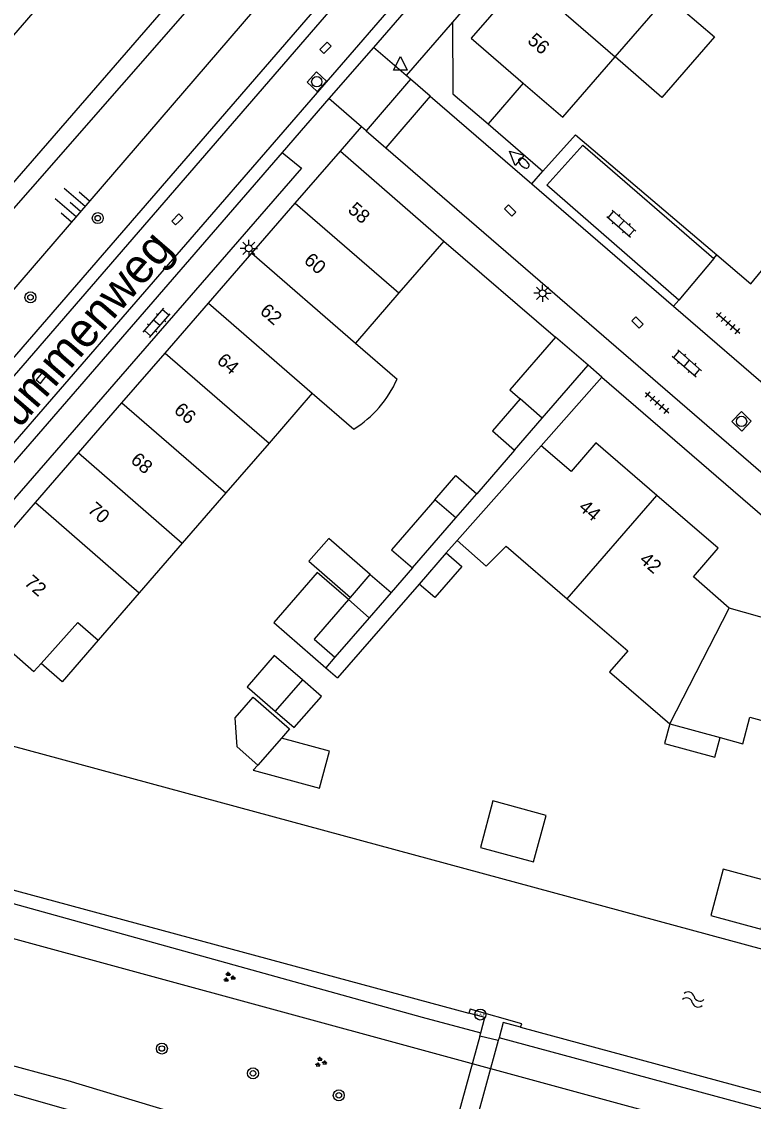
# Model space of a CAD drawing. Extents: x 128000 to 131008, y 398996 to 402500.
# Drawn here: x 128853.6 to 128906.8, y 399510.9 to 399589.3 of the extents above; entities that cross this region are included whole.
import ezdxf

# ---------------------------------------------------------------- set-up
doc = ezdxf.new("R2010")
doc.units = 0
for name, color, linetype in [('gg-afsc-erfafscheiding', 7, 'Continuous'), ('gg-afsc-muur', 7, 'Continuous'), ('gg-anno-huisnummerreeks BGT', 7, 'Continuous'), ('gg-anno-openbare ruimte label', 7, 'Continuous'), ('gg-bbg-bijgebouw', 7, 'Continuous'), ('gg-bbg-gedigitaliseerde bebouwing', 7, 'Continuous'), ('gg-bbg-gedigitaliseerde bijgebouw', 7, 'Continuous'), ('gg-bbg-hoofdgebouw', 7, 'Continuous'), ('gg-bbg-luifel en loopbrug', 7, 'Continuous'), ('gg-bbg-tussenscheiding', 7, 'Continuous'), ('gg-knt-BGT kruinlijn', 7, 'Continuous'), ('gg-knt-verharding', 7, 'Continuous'), ('gg-kntw-beschoeiing', 7, 'Continuous'), ('gg-kntw-bovenkant insteek waterloop', 7, 'Continuous'), ('gg-kwrk-duiker nz vlak', 7, 'Continuous'), ('gg-kwrk-uitstroombak niveau min 01', 7, 'Continuous'), ('gt-grn-groengrens', 7, 'Continuous'), ('gt-grn-weggrens', 7, 'Continuous'), ('gt-symb-boom', 7, 'Continuous'), ('gt-symb-brandkraan', 7, 'Continuous'), ('gt-symb-groenvak', 7, 'Continuous'), ('gt-symb-hoogtemerk', 7, 'Continuous'), ('gt-symb-klinker verharding', 7, 'Continuous'), ('gt-symb-kolk', 7, 'Continuous'), ('gt-symb-lichtmast', 7, 'Continuous'), ('gt-symb-rioolschacht', 7, 'Continuous'), ('gt-symb-talud symbool', 7, 'Continuous'), ('gt-symb-tegel verharding', 7, 'Continuous'), ('gt-symb-waterafsluiter', 7, 'Continuous'), ('gt-symb-watersymbool', 7, 'Continuous')]:
    doc.layers.add(name, color=color, linetype=linetype)

# ---------------------------------------------------------------- blocks, each defined once
blk = doc.blocks.new('gt0-KL1')
at = {"layer": 'gt-symb-klinker verharding'}
for p, q in [((-1.15, 0.3), (1.15, 0.3)), ((-1, -0.3), (-1, 0.3)), ((-0.5, 0.3), (-0.5, 0.45)), ((0, -0.3), (0, 0.3)), ((0.5, 0.3), (0.5, 0.45)), ((1, -0.3), (1, 0.3)), ((-1.15, -0.3), (1.15, -0.3)), ((-0.5, -0.45), (-0.5, -0.3)), ((0.5, -0.45), (0.5, -0.3))]:
    blk.add_line(p, q, dxfattribs=at)
blk = doc.blocks.new('gt0-HMERK')
at = {"layer": 'gt-symb-hoogtemerk'}
blk.add_circle((0, 0), 0.4, dxfattribs=at)
blk.add_text('N.A.P', height=0.2, dxfattribs=at).set_placement((-0.354, -0.1))
blk = doc.blocks.new('gt0-LMAST')
at = {"layer": 'gt-symb-lichtmast'}
for p, q in [((-0.182, 0.173), (-0.447, 0.438)), ((-0.005, 0.246), (-0.005, 0.621)), ((0.172, 0.173), (0.437, 0.438)), ((-0.255, -0.004), (-0.63, -0.004)), ((-0.182, -0.181), (-0.447, -0.446)), ((-0.005, -0.254), (-0.005, -0.629)), ((0.437, -0.446), (0.172, -0.181)), ((0.245, -0.004), (0.62, -0.004))]:
    blk.add_line(p, q, dxfattribs=at)
blk.add_circle((-0.005, -0.004), 0.25, dxfattribs=at)
blk = doc.blocks.new('gt0-KOLK')
at = {"layer": 'gt-symb-kolk'}
blk.add_lwpolyline([(0, 0), (0.375, 0), (0.375, 0.4), (-0.375, 0.4), (-0.375, 0), (0, 0)], dxfattribs=at)
blk = doc.blocks.new('gt0-TEG1')
at = {"layer": 'gt-symb-tegel verharding'}
for p, q in [((-1.125, 0), (1.125, 0)), ((-0.9, -0.25), (-0.9, 0.25)), ((-0.45, -0.25), (-0.45, 0.25)), ((0, -0.25), (0, 0.25)), ((0.45, -0.25), (0.45, 0.25)), ((0.9, -0.25), (0.9, 0.25))]:
    blk.add_line(p, q, dxfattribs=at)
blk = doc.blocks.new('gt0-RS')
at = {"layer": 'gt-symb-rioolschacht'}
blk.add_lwpolyline([(-0.5, -0.5), (0.5, -0.5), (0.5, 0.5), (-0.5, 0.5)], close=True, dxfattribs=at)
blk.add_circle((0, 0), 0.375, dxfattribs=at)
blk = doc.blocks.new('gt0-GRVAK')
at = {"layer": 'gt-symb-groenvak'}
for p, q in [((-0.11, 0.189), (-0.228, 0.24)), ((-0.182, 0.153), (0.088, 0.153)), ((-0.091, 0.211), (-0.156, 0.322)), ((-0.047, 0.214), (-0.047, 0.393)), ((-0.004, 0.211), (0.061, 0.322)), ((0.015, 0.189), (0.133, 0.24)), ((0.262, -0.052), (0.197, 0.059)), ((0.305, -0.049), (0.305, 0.13)), ((0.349, -0.052), (0.414, 0.059)), ((-0.245, -0.228), (-0.363, -0.177)), ((-0.318, -0.264), (-0.047, -0.264)), ((-0.226, -0.206), (-0.291, -0.095)), ((-0.183, -0.203), (-0.183, -0.024)), ((-0.139, -0.206), (-0.074, -0.095)), ((-0.12, -0.228), (-0.002, -0.177)), ((0.243, -0.074), (0.125, -0.023)), ((0.17, -0.11), (0.441, -0.11)), ((0.368, -0.074), (0.486, -0.023))]:
    blk.add_line(p, q, dxfattribs=at)
blk = doc.blocks.new('gt0-BOOM')
at = {"layer": 'gt-symb-boom'}
for radius in [0.4, 0.2]:
    blk.add_circle((0, 0), radius, dxfattribs=at)
blk = doc.blocks.new('gt0-BR')
at = {"layer": 'gt-symb-brandkraan'}
for centre, radius, start, end in [((-0.244, 0), 0.206, 107.56694, 252.43307), ((0.599, -2.664), 3, 106.89205, 107.56694), ((0, -0.691), 0.938, 73.10799, 106.89205), ((-0.599, -2.664), 3, 72.43309, 73.10799), ((0.244, 0), 0.206, 287.56695, 72.43309), ((0.599, 2.664), 3, 252.43307, 253.10797), ((0, 0.691), 0.938, 253.10797, 286.89206), ((-0.599, 2.664), 3, 286.89206, 287.56695)]:
    blk.add_arc(centre, radius, start, end, dxfattribs=at)
blk = doc.blocks.new('gt0-WAFSL')
at = {"layer": 'gt-symb-waterafsluiter'}
for p, q in [((-0.5, -0.333), (0, 0.667)), ((0, 0.667), (0.5, -0.333)), ((0.5, -0.333), (-0.5, -0.333))]:
    blk.add_line(p, q, dxfattribs=at)
blk = doc.blocks.new('gt0-WA')
at = {"layer": 'gt-symb-watersymbool'}
for centre, start, end in [((-0.323, 0.022), 28.07249, 151.92751), ((0.427, 0.422), 208.07248, 331.92751), ((-0.323, -0.428), 28.07249, 151.92751), ((0.427, -0.028), 208.07248, 331.92751)]:
    blk.add_arc(centre, 0.425, start, end, dxfattribs=at)
blk = doc.blocks.new('gt0-TALUD_1')
at = {"layer": 'gt-symb-talud symbool'}
for p, q in [((-1, -1), (-1, 0)), ((-0.5, -2), (-0.5, 0)), ((0.5, -2), (0.5, 0)), ((1, -1), (1, 0)), ((0, -1), (0, 0))]:
    blk.add_line(p, q, dxfattribs=at)

msp = doc.modelspace()

# ---------------------------------------------------------------- linework, layer by layer
at = {"layer": 'gg-afsc-erfafscheiding'}
for p, q in [((128890.067, 399584.856), (128887.521, 399581.901)), ((128887.521, 399581.901), (128891.49, 399578.47)), ((128889.447, 399558.2), (128886.694, 399555.026)), ((128885.26, 399551.63), (128884.473, 399550.724)), ((128882.017, 399549.635), (128880.462, 399547.842)), ((128882.505, 399548.46), (128876.573, 399541.635)), ((128875.72, 399542.375), (128876.573, 399541.635))]:
    msp.add_line(p, q, dxfattribs=at)
for points in [[(128891.49, 399578.47), (128893.87, 399581.1), (128904.149, 399572.38)], [(128904.149, 399572.38), (128906.618, 399570.285), (128908.16, 399572.16)]]:
    msp.add_lwpolyline(points, dxfattribs=at)
at = {"layer": 'gg-afsc-muur'}
msp.add_line((128884.31, 399573.39), (128892.42, 399566.396), dxfattribs=at)
at = {"layer": 'gg-bbg-bijgebouw'}
for p, q in [((128894.786, 399564.355), (128892.42, 399566.396)), ((128891.455, 399560.515), (128894.786, 399564.355)), ((128889.447, 399558.2), (128891.455, 399560.515))]:
    msp.add_line(p, q, dxfattribs=at)
at = {"layer": 'gg-bbg-gedigitaliseerde bebouwing'}
for p, q in [((128896.756, 399586.777), (128900.571, 399591.172)), ((128892.94, 399582.38), (128896.756, 399586.777)), ((128884.31, 399573.39), (128881.036, 399569.612)), ((128881.036, 399569.612), (128877.88, 399565.969)), ((128877.88, 399565.969), (128880.903, 399563.35)), ((128874.726, 399562.328), (128871.59, 399558.709)), ((128874.726, 399562.328), (128877.749, 399559.709)), ((128871.59, 399558.709), (128868.443, 399555.076)), ((128891.38, 399558.51), (128885.26, 399551.63)), ((128868.443, 399555.076), (128865.287, 399551.433)), ((128865.287, 399551.433), (128862.156, 399547.82)), ((128862.156, 399547.82), (128859.174, 399544.378)), ((128854.5, 399542.1), (128855.021, 399542.683)), ((128900.737, 399538.31), (128904.401, 399537.303))]:
    msp.add_line(p, q, dxfattribs=at)
for points in [[(128885.26, 399551.63), (128887.388, 399549.757), (128888.836, 399551.209), (128893.271, 399547.392)], [(128893.271, 399547.392), (128897.667, 399543.609), (128896.352, 399542.081), (128900.737, 399538.31)], [(128855.021, 399542.683), (128857.688, 399545.67), (128859.174, 399544.378)], [(128904.401, 399537.303), (128906.031, 399536.855), (128906.558, 399538.777), (128912.141, 399537.247)]]:
    msp.add_lwpolyline(points, dxfattribs=at)
msp.add_arc((128873.344, 399566.712), 8.273, 302.17332, 336.02548, dxfattribs=at)
at = {"layer": 'gg-bbg-gedigitaliseerde bijgebouw'}
for p, q in [((128885.166, 399553.265), (128886.694, 399555.026)), ((128882.017, 399549.635), (128885.166, 399553.265)), ((128877.51, 399547.491), (128878.952, 399549.153)), ((128878.952, 399549.153), (128880.462, 399547.842)), ((128877.365, 399547.324), (128877.51, 399547.491)), ((128880.462, 399547.842), (128878.875, 399546.012)), ((128878.875, 399546.012), (128876.382, 399543.138)), ((128874.014, 399541.487), (128872.047, 399539.222)), ((128875.402, 399540.284), (128874.014, 399541.487)), ((128872.493, 399537.268), (128870.768, 399535.3)), ((128873.075, 399537.932), (128872.493, 399537.268))]:
    msp.add_line(p, q, dxfattribs=at)
for points in [[(128892.42, 399566.396), (128889.104, 399562.568), (128889.857, 399561.91)], [(128889.857, 399561.91), (128887.845, 399559.588), (128889.447, 399558.2)], [(128883.656, 399554.576), (128885.184, 399556.337), (128886.694, 399555.026)], [(128883.656, 399554.576), (128880.507, 399550.946), (128882.017, 399549.635)], [(128877.365, 399547.324), (128874.872, 399544.45), (128876.382, 399543.138)], [(128870.768, 399535.3), (128869.264, 399536.618), (128869.124, 399538.735), (128870.442, 399540.239), (128873.075, 399537.932)], [(128872.047, 399539.222), (128873.423, 399538.026), (128875.402, 399540.284)]]:
    msp.add_lwpolyline(points, dxfattribs=at)
at = {"layer": 'gg-bbg-hoofdgebouw'}
for p, q in [((128890.067, 399584.856), (128892.94, 399582.38)), ((128873.499, 399576.141), (128876.78, 399579.92)), ((128876.78, 399579.92), (128884.31, 399573.39)), ((128870.338, 399572.502), (128873.499, 399576.141)), ((128867.187, 399568.873), (128870.338, 399572.502)), ((128864.04, 399565.249), (128867.187, 399568.873)), ((128860.898, 399561.63), (128864.04, 399565.249)), ((128857.738, 399557.991), (128860.898, 399561.63)), ((128854.605, 399554.383), (128857.738, 399557.991)), ((128851.32, 399550.6), (128854.605, 399554.383)), ((128848.851, 399547.018), (128854.5, 399542.1))]:
    msp.add_line(p, q, dxfattribs=at)
for points in [[(128890.113, 399592.539), (128886.28, 399588.12), (128890.067, 399584.856)], [(128899.795, 399554.9), (128895.35, 399558.73), (128893.55, 399556.64), (128891.38, 399558.51)], [(128905.05, 399546.71), (128902.44, 399548.98), (128904.24, 399551.07), (128899.795, 399554.9)], [(128914.764, 399546.824), (128909.09, 399548.37), (128908.38, 399545.75), (128905.05, 399546.71)]]:
    msp.add_lwpolyline(points, dxfattribs=at)
at = {"layer": 'gg-bbg-luifel en loopbrug'}
for p, q in [((128884.473, 399550.724), (128882.505, 399548.46)), ((128876.382, 399543.138), (128875.72, 399542.375))]:
    msp.add_line(p, q, dxfattribs=at)
for points in [[(128900.571, 399591.172), (128903.97, 399588.223), (128900.155, 399583.827), (128896.756, 399586.777)], [(128878.952, 399549.153), (128875.932, 399551.775), (128874.489, 399550.114), (128877.51, 399547.491)], [(128884.473, 399550.724), (128885.605, 399549.74), (128883.637, 399547.476), (128882.505, 399548.46)], [(128877.365, 399547.324), (128875.099, 399549.291), (128871.942, 399545.655), (128875.72, 399542.375)], [(128859.174, 399544.378), (128856.555, 399541.355), (128855.021, 399542.683)], [(128874.014, 399541.487), (128871.977, 399543.259), (128870.008, 399540.995), (128872.047, 399539.222)], [(128900.737, 399538.31), (128900.345, 399536.862), (128904.013, 399535.868), (128904.401, 399537.303)], [(128870.768, 399535.3), (128870.438, 399534.924), (128875.264, 399533.616), (128875.997, 399536.319), (128872.493, 399537.268)], [(128886.955, 399529.313), (128890.816, 399528.267), (128891.731, 399531.645), (128887.87, 399532.691), (128886.955, 399529.313)], [(128907.369, 399523.364), (128908.284, 399526.742), (128904.617, 399527.736), (128903.701, 399524.357), (128907.369, 399523.364)]]:
    msp.add_lwpolyline(points, dxfattribs=at)
at = {"layer": 'gg-bbg-tussenscheiding'}
for p, q in [((128890.113, 399592.539), (128896.756, 399586.777)), ((128873.499, 399576.141), (128881.036, 399569.612)), ((128870.338, 399572.502), (128877.88, 399565.969)), ((128867.187, 399568.873), (128874.726, 399562.328)), ((128864.04, 399565.249), (128871.59, 399558.709)), ((128860.898, 399561.63), (128868.443, 399555.076)), ((128891.455, 399560.515), (128889.857, 399561.91)), ((128857.738, 399557.991), (128865.287, 399551.433)), ((128885.166, 399553.265), (128883.656, 399554.576)), ((128893.271, 399547.392), (128899.795, 399554.9)), ((128854.605, 399554.383), (128862.156, 399547.82)), ((128878.875, 399546.012), (128877.365, 399547.324)), ((128900.737, 399538.31), (128905.05, 399546.71))]:
    msp.add_line(p, q, dxfattribs=at)
at = {"layer": 'gg-knt-BGT kruinlijn'}
for p, q in [((128844.627, 399560.119), (128901.57, 399626.21)), ((128845.658, 399524.681), (128964.93, 399492.258))]:
    msp.add_line(p, q, dxfattribs=at)
at = {"layer": 'gg-knt-verharding'}
for p, q in [((128839.07, 399547.45), (128922.74, 399644.08)), ((128925.18, 399641.97), (128841.45, 399545.37)), ((128923.689, 399638.81), (128879.177, 399587.461)), ((128918.692, 399628.453), (128884.919, 399589.3)), ((128840.509, 399550.445), (128907.507, 399627.873)), ((128879.177, 399587.461), (128875.948, 399583.736)), ((128881.868, 399585.161), (128878.644, 399581.386)), ((128883.311, 399583.916), (128881.868, 399585.161)), ((128875.948, 399583.736), (128872.553, 399579.82)), ((128883.311, 399583.916), (128880.074, 399580.15)), ((128883.311, 399583.916), (128890.692, 399577.545)), ((128878.644, 399581.386), (128880.074, 399580.15)), ((128872.553, 399579.82), (128850.953, 399554.903)), ((128880.074, 399580.15), (128913.48, 399551.3)), ((128890.692, 399577.545), (128901.002, 399568.646)), ((128903.926, 399572.117), (128901.379, 399569.083)), ((128901.002, 399568.646), (128915.56, 399556.08)), ((128895.796, 399563.484), (128891.38, 399558.51))]:
    msp.add_line(p, q, dxfattribs=at)
for points in [[(128884.919, 399589.3), (128884.959, 399584.09), (128887.521, 399581.901)], [(128901.379, 399569.083), (128891.795, 399577.436), (128894.417, 399580.363), (128903.926, 399572.117)], [(128872.553, 399579.82), (128873.958, 399578.68), (128852.286, 399553.746), (128850.953, 399554.903)], [(128895.796, 399563.484), (128911.35, 399550.07), (128968.06, 399534.56)]]:
    msp.add_lwpolyline(points, dxfattribs=at)
at = {"layer": 'gg-kntw-beschoeiing'}
msp.add_line((128889.868, 399516.254), (128950.016, 399500), dxfattribs=at)
for points in [[(128892.539, 399634.026), (128835.82, 399568.52), (128835.84, 399566.22), (128835.995, 399566.092)], [(128898.479, 399632.434), (128898.07, 399629.591), (128840.68, 399563.47), (128839.23, 399563.28), (128839.102, 399563.4)], [(128958.275, 399508.126), (128851.48, 399537.06), (128849.645, 399535.987)], [(128846.251, 399533.992), (128846.01, 399533.84), (128845.07, 399530.54), (128846.41, 399528.01), (128886.112, 399517.272)]]:
    msp.add_lwpolyline(points, dxfattribs=at)
at = {"layer": 'gg-kntw-bovenkant insteek waterloop'}
for points in [[(128898.509, 399634.381), (128899.745, 399633.463), (128899.861, 399629.275), (128841.273, 399562.367), (128838.67, 399562.267), (128837.373, 399563.42)], [(128962.195, 399481.417), (128960.297, 399481.379), (128943.164, 399486.67), (128921.16, 399492.726), (128896.768, 399499.112), (128871.129, 399506.222), (128846.145, 399513.323), (128836.883, 399516.012), (128836.072, 399516.265), (128834.773, 399517.135), (128834.862, 399517.663)], [(128834.862, 399517.663), (128837.225, 399517.643), (128845.846, 399515.381), (128856.967, 399512.374), (128871.899, 399507.874), (128898.112, 399500.569), (128921.714, 399493.886), (128945.614, 399487.822), (128955.512, 399484.866)]]:
    msp.add_lwpolyline(points, dxfattribs=at)
at = {"layer": 'gg-kwrk-duiker nz vlak'}
for p, q in [((128886.915, 399515.6), (128883.759, 399504.206)), ((128888.261, 399515.289), (128885.332, 399504.712))]:
    msp.add_line(p, q, dxfattribs=at)
at = {"layer": 'gg-kwrk-uitstroombak niveau min 01'}
for p, q in [((128886.915, 399515.6), (128886.979, 399515.841)), ((128888.261, 399515.289), (128886.915, 399515.6)), ((128888.314, 399515.48), (128888.261, 399515.289))]:
    msp.add_line(p, q, dxfattribs=at)
for points in [[(128889.868, 399516.254), (128889.966, 399516.505), (128886.21, 399517.573), (128886.112, 399517.272)], [(128886.979, 399515.841), (128887.277, 399516.956), (128886.112, 399517.272)], [(128889.868, 399516.254), (128888.622, 399516.592), (128888.314, 399515.48)]]:
    msp.add_lwpolyline(points, dxfattribs=at)
at = {"layer": 'gt-grn-groengrens'}
for points in [[(128846.56, 399537.409), (128844.801, 399535.367), (128843.865, 399530.626), (128845.387, 399527.349), (128882.725, 399516.99), (128886.979, 399515.841)], [(128966.037, 399496.503), (128963.723, 399495.102), (128888.314, 399515.48)]]:
    msp.add_lwpolyline(points, dxfattribs=at)
at = {"layer": 'gt-grn-weggrens'}
for p, q in [((128884.919, 399589.3), (128881.56, 399585.425)), ((128881.56, 399585.425), (128879.177, 399587.461)), ((128881.868, 399585.161), (128881.56, 399585.425)), ((128878.306, 399581.68), (128875.948, 399583.736)), ((128876.78, 399579.92), (128878.306, 399581.68)), ((128878.644, 399581.386), (128878.306, 399581.68)), ((128890.692, 399577.545), (128891.49, 399578.47)), ((128903.926, 399572.117), (128904.149, 399572.38)), ((128901.002, 399568.646), (128901.379, 399569.083)), ((128895.796, 399563.484), (128894.786, 399564.355))]:
    msp.add_line(p, q, dxfattribs=at)

# ---------------------------------------------------------------- block references
at = {"layer": 'gt-symb-boom'}
for p in [(128859.143, 399575.051), (128854.249, 399569.295), (128863.801, 399514.697), (128870.431, 399512.895), (128876.666, 399511.295)]:
    msp.add_blockref('gt0-BOOM', p, dxfattribs=at)
at = {"layer": 'gt-symb-brandkraan', "rotation": -40.86240641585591}
msp.add_blockref('gt0-BR', (128890.109, 399579.049), dxfattribs=at)
at = {"layer": 'gt-symb-groenvak'}
for p in [(128868.679, 399519.875), (128875.336, 399513.71)]:
    msp.add_blockref('gt0-GRVAK', p, dxfattribs=at)
at = {"layer": 'gt-symb-hoogtemerk'}
msp.add_blockref('gt0-HMERK', (128886.951, 399517.17), dxfattribs=at)
at = {"layer": 'gt-symb-klinker verharding'}
for p, rotation in [((128897.203, 399574.644), -41.067356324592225), ((128863.424, 399567.435), 49.01346679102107), ((128901.972, 399564.495), -41.067356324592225)]:
    msp.add_blockref('gt0-KL1', p, dxfattribs=dict(at, rotation=rotation))
at = {"layer": 'gt-symb-kolk'}
for p, rotation in [((128875.834, 399587.282), 44.95950828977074), ((128889.261, 399575.752), 134.75687934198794), ((128865.063, 399574.818), 44.95950828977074), ((128898.525, 399567.615), 134.75687934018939), ((128855.207, 399563.327), 50.194428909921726)]:
    msp.add_blockref('gt0-KOLK', p, dxfattribs=dict(at, rotation=rotation))
at = {"layer": 'gt-symb-lichtmast'}
for p in [(128870.126, 399572.859), (128891.481, 399569.593)]:
    msp.add_blockref('gt0-LMAST', p, dxfattribs=at)
at = {"layer": 'gt-symb-rioolschacht'}
for p, rotation in [((128875.065, 399584.967), 47.391003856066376), ((128905.946, 399560.281), -43.86557836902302)]:
    msp.add_blockref('gt0-RS', p, dxfattribs=dict(at, rotation=rotation))
at = {"layer": 'gt-symb-talud symbool', "xscale": 1.0004863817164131, "yscale": 1.0004863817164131, "rotation": -130.74416110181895}
msp.add_blockref('gt0-TALUD_1', (128857.888, 399575.553), dxfattribs=at)
at = {"layer": 'gt-symb-tegel verharding'}
for p, rotation in [((128904.978, 399567.426), -41.0673563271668), ((128899.814, 399561.639), -41.067356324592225)]:
    msp.add_blockref('gt0-TEG1', p, dxfattribs=dict(at, rotation=rotation))
at = {"layer": 'gt-symb-waterafsluiter'}
msp.add_blockref('gt0-WAFSL', (128881.141, 399586.144), dxfattribs=at)
at = {"layer": 'gt-symb-waterafsluiter', "rotation": 49.056737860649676}
msp.add_blockref('gt0-WAFSL', (128889.571, 399579.476), dxfattribs=at)
at = {"layer": 'gt-symb-watersymbool', "rotation": -16.386305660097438}
msp.add_blockref('gt0-WA', (128902.38, 399518.28), dxfattribs=at)

# ---------------------------------------------------------------- texts
at = {"layer": 'gg-anno-huisnummerreeks BGT'}
for s, rotation, p in [('56', 319.1, (128890.315, 399587.853)), ('58', 319, (128877.258, 399575.555)), ('60', 319, (128874.06, 399571.873)), ('62', 319, (128870.859, 399568.186)), ('64', 319, (128867.731, 399564.585)), ('66', 319, (128864.611, 399560.991)), ('68', 319, (128861.46, 399557.362)), ('70', 319, (128858.337, 399553.766)), ('44', 319.3, (128894.032, 399553.925)), ('42', 319.3, (128898.453, 399550.116)), ('72', 319, (128853.734, 399548.465))]:
    msp.add_text(s, height=1, rotation=rotation, dxfattribs=at).set_placement(p)
at = {"layer": 'gg-anno-openbare ruimte label'}
msp.add_text('Brummenweg', height=2.5, rotation=49.2, dxfattribs=at).set_placement((128851.243, 399557.177))

doc.saveas('drawing.dxf')
